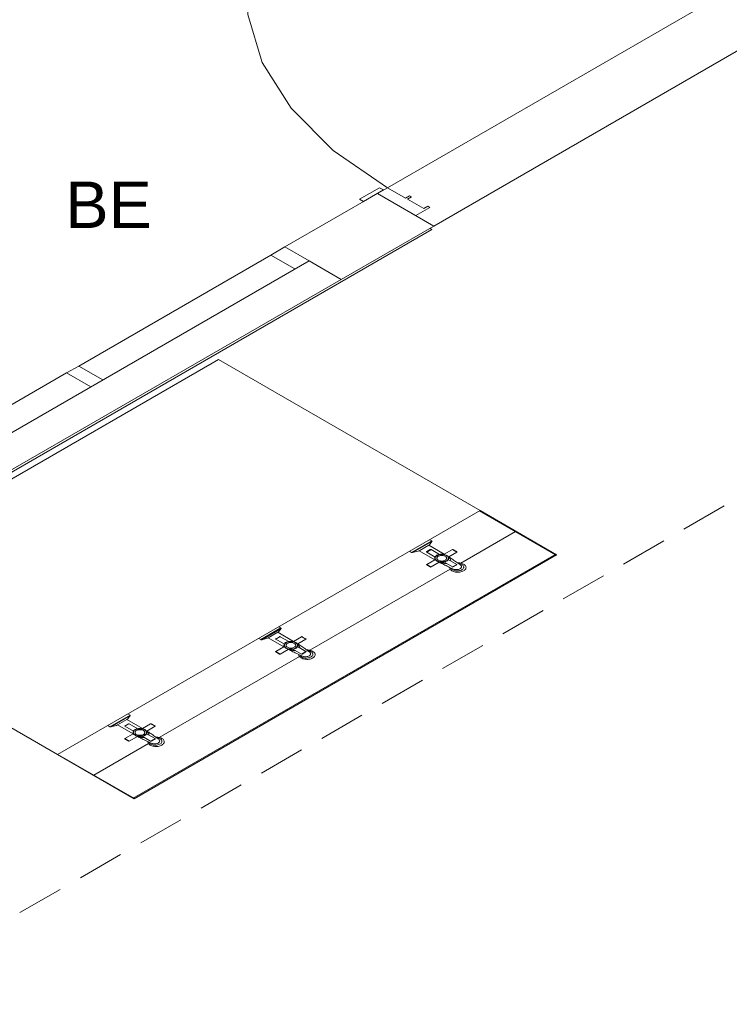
# Model space of a CAD drawing. Header units: millimetres. Extents: x 567 to 934, y -1 to 364.
# Tile 390 of 656: x 758.76 to 761.81, y 3.45 to 7.69. Entities that reach past the tile are written whole.
import ezdxf

# ---------------------------------------------------------------- set-up
doc = ezdxf.new("R2010")
doc.units = ezdxf.units.MM
doc.header["$MEASUREMENT"] = 0
doc.linetypes.add('JIS_02_2.0', pattern=[0.3, 0.2, -0.1])
doc.linetypes.add('NULL', pattern=[0])
doc.layers.add('ARQ FINA', color=8, linetype='Continuous')
doc.layers.add('DI-Área do detalhe', color=10, linetype='JIS_02_2.0', lineweight=0)
doc.layers.add('Textos', color=7, linetype='Continuous', lineweight=9)
doc.styles.add('Arial', font='arial.ttf')

msp = doc.modelspace()

# ---------------------------------------------------------------- linework, layer by layer
at = {"layer": 'ARQ FINA', "lineweight": 5}
for p, q in [((760.3417, 6.9693), (761.7447, 7.7793)), ((762.0998, 7.7043), (760.5409, 6.8043)), ((760.2205, 6.9193), (760.3071, 6.9693)), ((760.3244, 6.9593), (760.2378, 6.9093)), ((760.2984, 6.9443), (760.3417, 6.9693)), ((760.3071, 6.9693), (760.3244, 6.9593)), ((760.3417, 6.9693), (760.4197, 6.9243)), ((760.2984, 6.9443), (759.9, 6.7143)), ((760.2378, 6.9093), (760.2205, 6.9193)), ((760.463, 6.8493), (760.2984, 6.9443)), ((760.5409, 6.8043), (760.2984, 6.9443)), ((760.4197, 6.9243), (760.437, 6.9343)), ((760.4456, 6.9293), (760.4283, 6.9193)), ((760.4283, 6.9193), (760.4976, 6.8793)), ((760.437, 6.9343), (760.4456, 6.9293)), ((760.5236, 6.8843), (760.463, 6.8493)), ((760.4976, 6.8793), (760.5149, 6.8893)), ((760.5149, 6.8893), (760.5236, 6.8843)), ((756.4163, 4.413), (760.5322, 6.7893)), ((760.1425, 6.5743), (760.5409, 6.8043)), ((760.5236, 6.7943), (760.5322, 6.7893)), ((759.8394, 6.6793), (759.9, 6.7143)), ((759.9, 6.7143), (760.004, 6.6543)), ((760.004, 6.6543), (756.4186, 4.5843)), ((759.0124, 6.2018), (759.8394, 6.6793)), ((759.9433, 6.6193), (759.8394, 6.6793)), ((760.1425, 6.5743), (760.004, 6.6543)), ((756.5572, 4.5043), (760.1425, 6.5743)), ((759.6143, 6.2293), (757.7956, 5.1793)), ((760.7401, 5.5793), (759.6143, 6.2293)), ((759.0124, 6.2018), (758.9604, 6.1718)), ((759.1163, 6.1418), (759.0124, 6.2018)), ((758.1334, 5.6943), (758.9604, 6.1718)), ((758.9604, 6.1718), (759.0643, 6.1118)), ((758.9214, 4.5293), (760.7401, 5.5793)), ((761.0674, 5.3883), (760.7384, 5.5783)), ((760.7401, 5.5793), (761.0692, 5.3893)), ((760.6575, 5.3533), (760.8928, 5.4892)), ((760.4457, 5.3993), (760.5323, 5.4493)), ((760.5331, 5.447), (760.4497, 5.3988)), ((760.478, 5.407), (760.5189, 5.4307)), ((760.5224, 5.4327), (760.5189, 5.4307)), ((760.5189, 5.4307), (760.5861, 5.3918)), ((760.5331, 5.447), (760.5224, 5.4327)), ((760.5236, 5.4543), (760.5323, 5.4493)), ((759.2471, 4.3413), (761.0657, 5.3913)), ((759.2505, 4.3393), (761.0692, 5.3893)), ((760.4457, 5.3993), (760.437, 5.4043)), ((760.4744, 5.405), (760.4497, 5.3988)), ((760.478, 5.407), (760.4744, 5.405)), ((760.5452, 5.3682), (760.478, 5.407)), ((760.5104, 5.401), (760.5294, 5.4119)), ((760.5259, 5.4119), (760.5104, 5.403)), ((760.5471, 5.3797), (760.5104, 5.401)), ((760.5294, 5.4119), (760.5662, 5.3907)), ((760.5861, 5.3918), (760.6209, 5.4119)), ((760.6399, 5.401), (760.6051, 5.3809)), ((760.6399, 5.401), (760.6209, 5.4119)), ((760.6244, 5.4119), (760.6399, 5.403)), ((761.0657, 5.3913), (761.0692, 5.3893)), ((761.0674, 5.3883), (761.0692, 5.3893)), ((760.5104, 5.3481), (760.5452, 5.3682)), ((760.5104, 5.3481), (760.5294, 5.3371)), ((760.5259, 5.3371), (760.5104, 5.3461)), ((760.5642, 5.3573), (760.5294, 5.3371)), ((760.5842, 5.3584), (760.6209, 5.3371)), ((760.6399, 5.3481), (760.6032, 5.3693)), ((760.6209, 5.3371), (760.6399, 5.3481)), ((760.6399, 5.3461), (760.6244, 5.3371)), ((760.6431, 5.3549), (760.6538, 5.347)), ((760.008, 4.9783), (760.6119, 5.327)), ((760.6092, 5.3353), (760.6229, 5.3291)), ((757.7956, 5.1793), (758.9214, 4.5293)), ((759.7962, 5.0243), (759.8828, 5.0743)), ((759.8836, 5.072), (759.8002, 5.0238)), ((759.8284, 5.032), (759.8693, 5.0557)), ((759.8729, 5.0577), (759.8693, 5.0557)), ((759.8693, 5.0557), (759.9366, 5.0168)), ((759.8836, 5.072), (759.8729, 5.0577)), ((759.8741, 5.0793), (759.8828, 5.0743)), ((759.7962, 5.0243), (759.7874, 5.0293)), ((759.8249, 5.03), (759.8002, 5.0238)), ((759.8284, 5.032), (759.8249, 5.03)), ((759.8957, 4.9932), (759.8284, 5.032)), ((759.8609, 5.026), (759.8799, 5.0369)), ((759.8764, 5.0369), (759.8609, 5.028)), ((759.8976, 5.0047), (759.8609, 5.026)), ((759.8799, 5.0369), (759.9166, 5.0157)), ((759.9366, 5.0168), (759.9714, 5.0369)), ((759.9904, 5.026), (759.9556, 5.0059)), ((759.9904, 5.026), (759.9714, 5.0369)), ((759.9749, 5.0369), (759.9904, 5.028)), ((759.8609, 4.9731), (759.8957, 4.9932)), ((759.8609, 4.9731), (759.8799, 4.9621)), ((759.8764, 4.9621), (759.8609, 4.9711)), ((759.9147, 4.9823), (759.8799, 4.9621)), ((759.9346, 4.9834), (759.9714, 4.9621)), ((759.9904, 4.9731), (759.9537, 4.9943)), ((759.9596, 4.9603), (759.9734, 4.9541)), ((759.9714, 4.9621), (759.9904, 4.9731)), ((759.9904, 4.9711), (759.9749, 4.9621)), ((759.9935, 4.9799), (760.0043, 4.972)), ((759.3585, 4.6033), (759.9624, 4.952)), ((759.2246, 4.7043), (759.2333, 4.6993)), ((759.1466, 4.6493), (759.2333, 4.6993)), ((759.2341, 4.697), (759.1507, 4.6488)), ((759.1789, 4.657), (759.2198, 4.6807)), ((759.2113, 4.651), (759.2303, 4.6619)), ((759.2269, 4.6619), (759.2113, 4.653)), ((759.2234, 4.6827), (759.2198, 4.6807)), ((759.2198, 4.6807), (759.2871, 4.6418)), ((759.2341, 4.697), (759.2234, 4.6827)), ((759.2303, 4.6619), (759.2671, 4.6407)), ((759.2871, 4.6418), (759.3219, 4.6619)), ((759.3409, 4.651), (759.3219, 4.6619)), ((759.3254, 4.6619), (759.3409, 4.653)), ((759.1466, 4.6493), (759.1379, 4.6543)), ((759.1753, 4.655), (759.1507, 4.6488)), ((759.1789, 4.657), (759.1753, 4.655)), ((759.2462, 4.6182), (759.1789, 4.657)), ((759.2481, 4.6297), (759.2113, 4.651)), ((759.3409, 4.5981), (759.3041, 4.6193)), ((759.3409, 4.651), (759.3061, 4.6309)), ((759.0776, 4.4412), (759.3129, 4.577)), ((759.2113, 4.5981), (759.2462, 4.6182)), ((759.2113, 4.5981), (759.2303, 4.5871)), ((759.2269, 4.5871), (759.2113, 4.5961)), ((759.2652, 4.6073), (759.2303, 4.5871)), ((759.2851, 4.6084), (759.3219, 4.5871)), ((759.3101, 4.5853), (759.3239, 4.5791)), ((759.3219, 4.5871), (759.3409, 4.5981)), ((759.3409, 4.5961), (759.3254, 4.5871)), ((759.344, 4.6049), (759.3548, 4.597)), ((759.2505, 4.3393), (758.9214, 4.5293)), ((758.9232, 4.5303), (759.2523, 4.3403)), ((759.2505, 4.3393), (759.2471, 4.3413)), ((759.2505, 4.3393), (759.2523, 4.3403))]:
    msp.add_line(p, q, dxfattribs=at)
for points in [[(760.3417, 8.6693), (760.1084, 8.5088), (759.927, 8.3273), (759.8028, 8.1304), (759.7398, 7.9241), (759.7398, 7.7145), (759.8028, 7.5082), (759.927, 7.3113), (760.1084, 7.1298), (760.3417, 6.9693)], [(760.5331, 5.447), (760.5333, 5.4472), (760.5334, 5.4475), (760.5334, 5.4478), (760.5334, 5.4481), (760.5333, 5.4483), (760.5331, 5.4486), (760.5329, 5.4488), (760.5326, 5.4491), (760.5323, 5.4493)], [(760.4457, 5.3993), (760.4461, 5.3991), (760.4465, 5.3989), (760.4469, 5.3988), (760.4474, 5.3987), (760.4478, 5.3987), (760.4483, 5.3987), (760.4488, 5.3987), (760.4493, 5.3987), (760.4497, 5.3988)], [(760.5104, 5.403), (760.5102, 5.4029), (760.5101, 5.4028), (760.51, 5.4027), (760.5099, 5.4026), (760.5098, 5.4025), (760.5097, 5.4023), (760.5097, 5.4022), (760.5097, 5.4021), (760.5097, 5.402), (760.5097, 5.4018), (760.5097, 5.4017), (760.5097, 5.4016), (760.5098, 5.4015), (760.5099, 5.4014), (760.51, 5.4013), (760.5101, 5.4012), (760.5102, 5.4011), (760.5104, 5.401)], [(760.5294, 5.4119), (760.5291, 5.4121), (760.5287, 5.4122), (760.5283, 5.4123), (760.5279, 5.4124), (760.5274, 5.4124), (760.527, 5.4123), (760.5266, 5.4122), (760.5262, 5.4121), (760.5259, 5.4119)], [(760.5662, 5.3907), (760.563, 5.3903), (760.56, 5.3897), (760.5572, 5.3888), (760.5547, 5.3877), (760.5524, 5.3864), (760.5505, 5.3849), (760.549, 5.3833), (760.5478, 5.3815), (760.5471, 5.3797)], [(760.5951, 5.386), (760.5913, 5.3879), (760.5871, 5.3893), (760.5824, 5.3903), (760.5776, 5.3907), (760.5727, 5.3907), (760.5679, 5.3903), (760.5633, 5.3893), (760.559, 5.3879), (760.5552, 5.386), (760.5521, 5.3839), (760.5496, 5.3814), (760.5479, 5.3788), (760.5471, 5.376), (760.5471, 5.3731), (760.5479, 5.3703), (760.5496, 5.3677), (760.5521, 5.3652), (760.5552, 5.363), (760.559, 5.3612), (760.5633, 5.3598), (760.5679, 5.3588), (760.5727, 5.3583), (760.5776, 5.3583), (760.5824, 5.3588), (760.5871, 5.3598), (760.5913, 5.3612), (760.5951, 5.363), (760.5982, 5.3652), (760.6007, 5.3677), (760.6024, 5.3703), (760.6032, 5.3731), (760.6032, 5.376), (760.6024, 5.3788), (760.6007, 5.3814), (760.5982, 5.3839), (760.5951, 5.386)], [(760.59, 5.3831), (760.5872, 5.3844), (760.584, 5.3855), (760.5806, 5.3862), (760.577, 5.3866), (760.5733, 5.3866), (760.5697, 5.3862), (760.5663, 5.3855), (760.5632, 5.3844), (760.5604, 5.3831), (760.558, 5.3815), (760.5562, 5.3796), (760.555, 5.3777), (760.5543, 5.3756), (760.5543, 5.3735), (760.555, 5.3714), (760.5562, 5.3694), (760.558, 5.3676), (760.5604, 5.366), (760.5632, 5.3646), (760.5663, 5.3636), (760.5697, 5.3629), (760.5733, 5.3625), (760.577, 5.3625), (760.5806, 5.3629), (760.584, 5.3636), (760.5872, 5.3646), (760.59, 5.366), (760.5923, 5.3676), (760.5941, 5.3694), (760.5954, 5.3714), (760.596, 5.3735), (760.596, 5.3756), (760.5954, 5.3777), (760.5941, 5.3796), (760.5923, 5.3815), (760.59, 5.3831)], [(760.6037, 5.369), (760.6046, 5.3711), (760.6051, 5.3732), (760.6052, 5.3753), (760.6048, 5.3775), (760.6039, 5.3795), (760.6027, 5.3815), (760.601, 5.3834), (760.5989, 5.3852), (760.5964, 5.3868), (760.5937, 5.3882), (760.5906, 5.3894), (760.5874, 5.3904), (760.5839, 5.3911), (760.5803, 5.3916), (760.5767, 5.3918), (760.573, 5.3918), (760.5693, 5.3915), (760.5657, 5.3909)], [(760.5662, 5.3907), (760.5663, 5.3906), (760.5666, 5.3905), (760.5668, 5.3905), (760.567, 5.3904), (760.5673, 5.3903), (760.5675, 5.3903), (760.5678, 5.3903), (760.568, 5.3903), (760.5683, 5.3903)], [(760.6244, 5.4119), (760.6241, 5.4121), (760.6237, 5.4122), (760.6233, 5.4123), (760.6229, 5.4124), (760.6225, 5.4124), (760.622, 5.4123), (760.6216, 5.4122), (760.6213, 5.4121), (760.6209, 5.4119)], [(760.6399, 5.401), (760.6402, 5.4012), (760.6404, 5.4014), (760.6406, 5.4016), (760.6407, 5.4018), (760.6407, 5.4021), (760.6406, 5.4023), (760.6404, 5.4026), (760.6402, 5.4028), (760.6399, 5.403)], [(760.5104, 5.3481), (760.5102, 5.348), (760.5101, 5.3479), (760.51, 5.3478), (760.5099, 5.3477), (760.5098, 5.3476), (760.5097, 5.3475), (760.5097, 5.3474), (760.5097, 5.3472), (760.5097, 5.3471), (760.5097, 5.347), (760.5097, 5.3469), (760.5097, 5.3467), (760.5098, 5.3466), (760.5099, 5.3465), (760.51, 5.3464), (760.5101, 5.3463), (760.5102, 5.3462), (760.5104, 5.3461)], [(760.5467, 5.38), (760.5458, 5.3779), (760.5453, 5.3758), (760.5452, 5.3737), (760.5456, 5.3716), (760.5465, 5.3695), (760.5478, 5.3675), (760.5495, 5.3656), (760.5516, 5.3639), (760.554, 5.3623), (760.5568, 5.3608), (760.5598, 5.3596), (760.5631, 5.3587), (760.5665, 5.3579), (760.5701, 5.3574), (760.5738, 5.3572), (760.5775, 5.3572), (760.5811, 5.3575), (760.5847, 5.3581)], [(760.5478, 5.3784), (760.5478, 5.3785), (760.5479, 5.3787), (760.5479, 5.3789), (760.5478, 5.379), (760.5477, 5.3792), (760.5476, 5.3793), (760.5475, 5.3795), (760.5473, 5.3796), (760.5471, 5.3797)], [(760.5642, 5.3573), (760.5691, 5.3548), (760.574, 5.3523), (760.579, 5.3498), (760.584, 5.3473), (760.589, 5.3449), (760.594, 5.3425), (760.599, 5.3401), (760.6041, 5.3377), (760.6092, 5.3353)], [(760.565, 5.3577), (760.5679, 5.3565), (760.5709, 5.3555), (760.5741, 5.3546), (760.5774, 5.3539), (760.5807, 5.3533), (760.5841, 5.3528), (760.5876, 5.3525), (760.5911, 5.3523), (760.5947, 5.3523)], [(760.5842, 5.3584), (760.584, 5.3585), (760.5837, 5.3586), (760.5835, 5.3587), (760.5832, 5.3587), (760.5829, 5.3588), (760.5826, 5.3588), (760.5824, 5.3588), (760.5821, 5.3588), (760.5818, 5.3587)], [(760.5842, 5.3584), (760.5873, 5.3588), (760.5903, 5.3594), (760.5931, 5.3603), (760.5956, 5.3614), (760.5979, 5.3627), (760.5998, 5.3642), (760.6013, 5.3658), (760.6025, 5.3675), (760.6032, 5.3693)], [(760.6025, 5.3706), (760.6024, 5.3704), (760.6024, 5.3703), (760.6025, 5.3701), (760.6025, 5.37), (760.6026, 5.3698), (760.6027, 5.3697), (760.6028, 5.3696), (760.603, 5.3695), (760.6032, 5.3693)], [(760.6037, 5.369), (760.6043, 5.3702), (760.6048, 5.3714), (760.6051, 5.3727), (760.6052, 5.3739), (760.6052, 5.3752), (760.605, 5.3764), (760.6047, 5.3776), (760.6043, 5.3788), (760.6037, 5.38)], [(760.6137, 5.3633), (760.6137, 5.3653), (760.6134, 5.3673), (760.6128, 5.3694), (760.612, 5.3713), (760.611, 5.3733), (760.6097, 5.3752), (760.6081, 5.377), (760.6063, 5.3787), (760.6043, 5.3804)], [(760.6431, 5.3549), (760.639, 5.3578), (760.6348, 5.3608), (760.6307, 5.3637), (760.6265, 5.3666), (760.6223, 5.3695), (760.618, 5.3723), (760.6137, 5.3752), (760.6094, 5.378), (760.6051, 5.3809)], [(760.6092, 5.3353), (760.6093, 5.3326), (760.61, 5.33), (760.6114, 5.3274), (760.6133, 5.3249), (760.6158, 5.3226), (760.6188, 5.3205), (760.6223, 5.3187), (760.6261, 5.3171), (760.6303, 5.3159), (760.6347, 5.315), (760.6393, 5.3144), (760.644, 5.3142), (760.6487, 5.3143), (760.6533, 5.3148), (760.6577, 5.3157), (760.6619, 5.3169), (760.6659, 5.3184), (760.6694, 5.3201), (760.6725, 5.3222), (760.6751, 5.3244), (760.6771, 5.3269), (760.6786, 5.3294), (760.6795, 5.3321), (760.6797, 5.3348), (760.6793, 5.3375), (760.6784, 5.3402), (760.6768, 5.3427), (760.6746, 5.3451), (760.6719, 5.3473), (760.6687, 5.3493), (760.6651, 5.351), (760.6612, 5.3525), (760.6569, 5.3536), (760.6524, 5.3544), (760.6478, 5.3548), (760.6431, 5.3549)], [(760.6137, 5.3333), (760.6149, 5.3307), (760.6168, 5.3283), (760.6193, 5.3261), (760.6224, 5.3242), (760.6259, 5.3226), (760.6299, 5.3213), (760.6342, 5.3204), (760.6387, 5.3199), (760.6433, 5.3199), (760.6478, 5.3202), (760.6522, 5.321), (760.6562, 5.3222), (760.6599, 5.3237), (760.6632, 5.3256), (760.6658, 5.3277), (760.6679, 5.3301), (760.6692, 5.3326), (760.6699, 5.3352), (760.6698, 5.3378), (760.6689, 5.3404), (760.6674, 5.3429), (760.6652, 5.3452), (760.6624, 5.3473), (760.659, 5.3491), (760.6552, 5.3505), (760.651, 5.3516), (760.6466, 5.3523)], [(760.6399, 5.3461), (760.6402, 5.3463), (760.6404, 5.3465), (760.6406, 5.3467), (760.6407, 5.347), (760.6407, 5.3472), (760.6406, 5.3475), (760.6404, 5.3477), (760.6402, 5.3479), (760.6399, 5.3481)], [(760.6538, 5.3291), (760.6551, 5.3299), (760.6563, 5.3308), (760.6573, 5.3317), (760.6582, 5.3327), (760.6589, 5.3337), (760.6595, 5.3348), (760.6599, 5.3358), (760.6601, 5.3369), (760.6602, 5.338), (760.6601, 5.3391), (760.6599, 5.3402), (760.6595, 5.3413), (760.6589, 5.3424), (760.6582, 5.3434), (760.6573, 5.3443), (760.6563, 5.3453), (760.6551, 5.3461), (760.6538, 5.347)], [(760.5259, 5.3371), (760.5262, 5.337), (760.5266, 5.3369), (760.527, 5.3368), (760.5274, 5.3367), (760.5279, 5.3367), (760.5283, 5.3368), (760.5287, 5.3369), (760.5291, 5.337), (760.5294, 5.3371)], [(760.6209, 5.3371), (760.6213, 5.337), (760.6216, 5.3369), (760.622, 5.3368), (760.6225, 5.3367), (760.6229, 5.3367), (760.6233, 5.3368), (760.6237, 5.3369), (760.6241, 5.337), (760.6244, 5.3371)], [(760.6229, 5.3291), (760.6259, 5.3277), (760.6292, 5.3266), (760.6327, 5.3259), (760.6365, 5.3255), (760.6403, 5.3255), (760.644, 5.3259), (760.6476, 5.3266), (760.6509, 5.3277), (760.6538, 5.3291)], [(759.8836, 5.072), (759.8837, 5.0722), (759.8838, 5.0725), (759.8839, 5.0728), (759.8839, 5.0731), (759.8838, 5.0733), (759.8836, 5.0736), (759.8834, 5.0738), (759.8831, 5.0741), (759.8828, 5.0743)], [(759.7962, 5.0243), (759.7965, 5.0241), (759.7969, 5.0239), (759.7974, 5.0238), (759.7978, 5.0237), (759.7983, 5.0237), (759.7988, 5.0237), (759.7993, 5.0237), (759.7998, 5.0237), (759.8002, 5.0238)], [(759.8609, 5.028), (759.8606, 5.0278), (759.8604, 5.0276), (759.8602, 5.0273), (759.8601, 5.0271), (759.8601, 5.0268), (759.8602, 5.0266), (759.8604, 5.0264), (759.8606, 5.0262), (759.8609, 5.026)], [(759.8799, 5.0369), (759.8795, 5.0371), (759.8792, 5.0372), (759.8788, 5.0373), (759.8783, 5.0374), (759.8779, 5.0374), (759.8775, 5.0373), (759.8771, 5.0372), (759.8767, 5.0371), (759.8764, 5.0369)], [(759.8972, 5.005), (759.8963, 5.0029), (759.8958, 5.0008), (759.8957, 4.9987), (759.8961, 4.9966), (759.897, 4.9945), (759.8983, 4.9925), (759.9, 4.9906), (759.902, 4.9889), (759.9045, 4.9873), (759.9072, 4.9858), (759.9103, 4.9846), (759.9136, 4.9837), (759.917, 4.9829), (759.9206, 4.9824), (759.9243, 4.9822), (759.928, 4.9822), (759.9316, 4.9825), (759.9352, 4.9831)], [(759.9166, 5.0157), (759.9135, 5.0153), (759.9105, 5.0147), (759.9077, 5.0138), (759.9052, 5.0127), (759.9029, 5.0114), (759.901, 5.0099), (759.8994, 5.0083), (759.8983, 5.0065), (759.8976, 5.0047)], [(759.9456, 5.011), (759.9418, 5.0129), (759.9375, 5.0143), (759.9329, 5.0153), (759.9281, 5.0157), (759.9232, 5.0157), (759.9183, 5.0153), (759.9137, 5.0143), (759.9095, 5.0129), (759.9057, 5.011), (759.9026, 5.0089), (759.9001, 5.0064), (759.8984, 5.0038), (759.8976, 5.001), (759.8976, 4.9981), (759.8984, 4.9953), (759.9001, 4.9927), (759.9026, 4.9902), (759.9057, 4.988), (759.9095, 4.9862), (759.9137, 4.9848), (759.9183, 4.9838), (759.9232, 4.9833), (759.9281, 4.9833), (759.9329, 4.9838), (759.9375, 4.9848), (759.9418, 4.9862), (759.9456, 4.988), (759.9487, 4.9902), (759.9512, 4.9927), (759.9528, 4.9953), (759.9537, 4.9981), (759.9537, 5.001), (759.9528, 5.0038), (759.9512, 5.0064), (759.9487, 5.0089), (759.9456, 5.011)], [(759.8983, 5.0034), (759.8983, 5.0035), (759.8983, 5.0037), (759.8983, 5.0039), (759.8983, 5.004), (759.8982, 5.0042), (759.8981, 5.0043), (759.898, 5.0045), (759.8978, 5.0046), (759.8976, 5.0047)], [(759.9404, 5.0081), (759.9376, 5.0094), (759.9345, 5.0105), (759.9311, 5.0112), (759.9275, 5.0116), (759.9238, 5.0116), (759.9202, 5.0112), (759.9168, 5.0105), (759.9136, 5.0094), (759.9108, 5.0081), (759.9085, 5.0065), (759.9067, 5.0046), (759.9054, 5.0027), (759.9048, 5.0006), (759.9048, 4.9985), (759.9054, 4.9964), (759.9067, 4.9944), (759.9085, 4.9926), (759.9108, 4.991), (759.9136, 4.9896), (759.9168, 4.9886), (759.9202, 4.9879), (759.9238, 4.9875), (759.9275, 4.9875), (759.9311, 4.9879), (759.9345, 4.9886), (759.9376, 4.9896), (759.9404, 4.991), (759.9428, 4.9926), (759.9446, 4.9944), (759.9458, 4.9964), (759.9465, 4.9985), (759.9465, 5.0006), (759.9458, 5.0027), (759.9446, 5.0046), (759.9428, 5.0065), (759.9404, 5.0081)], [(759.9542, 4.994), (759.9551, 4.9961), (759.9556, 4.9982), (759.9557, 5.0003), (759.9553, 5.0025), (759.9544, 5.0045), (759.9531, 5.0065), (759.9514, 5.0084), (759.9494, 5.0102), (759.9469, 5.0118), (759.9442, 5.0132), (759.9411, 5.0144), (759.9378, 5.0154), (759.9344, 5.0161), (759.9308, 5.0166), (759.9271, 5.0168), (759.9234, 5.0168), (759.9198, 5.0165), (759.9162, 5.0159)], [(759.9166, 5.0157), (759.9168, 5.0156), (759.917, 5.0155), (759.9173, 5.0155), (759.9175, 5.0154), (759.9177, 5.0153), (759.918, 5.0153), (759.9182, 5.0153), (759.9185, 5.0153), (759.9188, 5.0153)], [(759.9542, 4.994), (759.9548, 4.9952), (759.9552, 4.9964), (759.9555, 4.9977), (759.9557, 4.9989), (759.9557, 5.0002), (759.9555, 5.0014), (759.9552, 5.0026), (759.9548, 5.0038), (759.9541, 5.005)], [(759.9641, 4.9883), (759.9641, 4.9903), (759.9639, 4.9923), (759.9633, 4.9944), (759.9625, 4.9963), (759.9615, 4.9983), (759.9601, 5.0002), (759.9586, 5.002), (759.9568, 5.0037), (759.9548, 5.0054)], [(759.9935, 4.9799), (759.9894, 4.9828), (759.9853, 4.9858), (759.9811, 4.9887), (759.977, 4.9916), (759.9727, 4.9945), (759.9685, 4.9973), (759.9642, 5.0002), (759.9599, 5.003), (759.9556, 5.0059)], [(759.9749, 5.0369), (759.9746, 5.0371), (759.9742, 5.0372), (759.9738, 5.0373), (759.9734, 5.0374), (759.9729, 5.0374), (759.9725, 5.0373), (759.9721, 5.0372), (759.9717, 5.0371), (759.9714, 5.0369)], [(759.9904, 5.026), (759.9907, 5.0262), (759.9909, 5.0264), (759.9911, 5.0266), (759.9911, 5.0268), (759.9911, 5.0271), (759.9911, 5.0273), (759.9909, 5.0276), (759.9907, 5.0278), (759.9904, 5.028)], [(759.8609, 4.9731), (759.8606, 4.9729), (759.8604, 4.9727), (759.8602, 4.9725), (759.8601, 4.9722), (759.8601, 4.972), (759.8602, 4.9717), (759.8604, 4.9715), (759.8606, 4.9713), (759.8609, 4.9711)], [(759.8764, 4.9621), (759.8767, 4.962), (759.8771, 4.9619), (759.8775, 4.9618), (759.8779, 4.9617), (759.8783, 4.9617), (759.8788, 4.9618), (759.8792, 4.9619), (759.8795, 4.962), (759.8799, 4.9621)], [(759.9147, 4.9823), (759.9196, 4.9798), (759.9245, 4.9773), (759.9295, 4.9748), (759.9344, 4.9723), (759.9394, 4.9699), (759.9445, 4.9675), (759.9495, 4.9651), (759.9546, 4.9627), (759.9596, 4.9603)], [(759.9155, 4.9827), (759.9184, 4.9815), (759.9214, 4.9805), (759.9246, 4.9796), (759.9278, 4.9789), (759.9312, 4.9783), (759.9346, 4.9778), (759.9381, 4.9775), (759.9416, 4.9773), (759.9451, 4.9773)], [(759.9346, 4.9834), (759.9344, 4.9835), (759.9342, 4.9836), (759.9339, 4.9837), (759.9337, 4.9837), (759.9334, 4.9838), (759.9331, 4.9838), (759.9328, 4.9838), (759.9326, 4.9838), (759.9323, 4.9837)], [(759.9346, 4.9834), (759.9378, 4.9838), (759.9408, 4.9844), (759.9436, 4.9853), (759.9461, 4.9864), (759.9484, 4.9877), (759.9503, 4.9892), (759.9518, 4.9908), (759.953, 4.9925), (759.9537, 4.9943)], [(759.953, 4.9956), (759.9529, 4.9954), (759.9529, 4.9953), (759.953, 4.9951), (759.953, 4.995), (759.9531, 4.9948), (759.9532, 4.9947), (759.9533, 4.9946), (759.9535, 4.9945), (759.9537, 4.9943)], [(759.9596, 4.9603), (759.9598, 4.9576), (759.9605, 4.955), (759.9619, 4.9524), (759.9638, 4.9499), (759.9663, 4.9476), (759.9693, 4.9455), (759.9728, 4.9437), (759.9766, 4.9421), (759.9808, 4.9409), (759.9852, 4.94), (759.9898, 4.9394), (759.9945, 4.9392), (759.9991, 4.9393), (760.0038, 4.9398), (760.0082, 4.9407), (760.0124, 4.9419), (760.0163, 4.9434), (760.0199, 4.9451), (760.023, 4.9472), (760.0256, 4.9494), (760.0276, 4.9519), (760.0291, 4.9544), (760.0299, 4.9571), (760.0302, 4.9598), (760.0298, 4.9625), (760.0288, 4.9652), (760.0273, 4.9677), (760.0251, 4.9701), (760.0224, 4.9723), (760.0192, 4.9743), (760.0156, 4.976), (760.0116, 4.9775), (760.0074, 4.9786), (760.0029, 4.9794), (759.9982, 4.9798), (759.9935, 4.9799)], [(759.9642, 4.9583), (759.9654, 4.9557), (759.9672, 4.9533), (759.9697, 4.9511), (759.9728, 4.9492), (759.9764, 4.9476), (759.9804, 4.9463), (759.9847, 4.9454), (759.9892, 4.9449), (759.9938, 4.9449), (759.9983, 4.9452), (760.0026, 4.946), (760.0067, 4.9472), (760.0104, 4.9487), (760.0136, 4.9506), (760.0163, 4.9527), (760.0183, 4.9551), (760.0197, 4.9576), (760.0203, 4.9602), (760.0202, 4.9628), (760.0194, 4.9654), (760.0179, 4.9679), (760.0157, 4.9702), (760.0129, 4.9723), (760.0095, 4.9741), (760.0057, 4.9755), (760.0015, 4.9766), (759.9971, 4.9773)], [(759.9714, 4.9621), (759.9717, 4.962), (759.9721, 4.9619), (759.9725, 4.9618), (759.9729, 4.9617), (759.9734, 4.9617), (759.9738, 4.9618), (759.9742, 4.9619), (759.9746, 4.962), (759.9749, 4.9621)], [(759.9904, 4.9711), (759.9907, 4.9713), (759.9909, 4.9715), (759.9911, 4.9717), (759.9911, 4.972), (759.9911, 4.9722), (759.9911, 4.9725), (759.9909, 4.9727), (759.9907, 4.9729), (759.9904, 4.9731)], [(760.0043, 4.9541), (760.0056, 4.9549), (760.0068, 4.9558), (760.0078, 4.9567), (760.0087, 4.9577), (760.0094, 4.9587), (760.01, 4.9598), (760.0104, 4.9608), (760.0106, 4.9619), (760.0107, 4.963), (760.0106, 4.9641), (760.0104, 4.9652), (760.01, 4.9663), (760.0094, 4.9674), (760.0087, 4.9684), (760.0078, 4.9693), (760.0068, 4.9703), (760.0056, 4.9711), (760.0043, 4.972)], [(759.9734, 4.9541), (759.9763, 4.9527), (759.9796, 4.9516), (759.9832, 4.9509), (759.987, 4.9505), (759.9908, 4.9505), (759.9945, 4.9509), (759.9981, 4.9516), (760.0014, 4.9527), (760.0043, 4.9541)], [(759.2303, 4.6619), (759.23, 4.6621), (759.2296, 4.6622), (759.2292, 4.6623), (759.2288, 4.6624), (759.2284, 4.6624), (759.228, 4.6623), (759.2276, 4.6622), (759.2272, 4.6621), (759.2269, 4.6619)], [(759.2341, 4.697), (759.2342, 4.6972), (759.2343, 4.6975), (759.2344, 4.6978), (759.2343, 4.6981), (759.2342, 4.6983), (759.2341, 4.6986), (759.2339, 4.6988), (759.2336, 4.6991), (759.2333, 4.6993)], [(759.3254, 4.6619), (759.325, 4.6621), (759.3247, 4.6622), (759.3243, 4.6623), (759.3238, 4.6624), (759.3234, 4.6624), (759.323, 4.6623), (759.3226, 4.6622), (759.3222, 4.6621), (759.3219, 4.6619)], [(759.1466, 4.6493), (759.147, 4.6491), (759.1474, 4.6489), (759.1479, 4.6488), (759.1483, 4.6487), (759.1488, 4.6487), (759.1493, 4.6487), (759.1498, 4.6487), (759.1502, 4.6487), (759.1507, 4.6488)], [(759.2113, 4.653), (759.2112, 4.6529), (759.2111, 4.6528), (759.2109, 4.6527), (759.2108, 4.6526), (759.2108, 4.6525), (759.2107, 4.6523), (759.2107, 4.6522), (759.2106, 4.6521), (759.2106, 4.652), (759.2106, 4.6518), (759.2107, 4.6517), (759.2107, 4.6516), (759.2108, 4.6515), (759.2108, 4.6514), (759.2109, 4.6513), (759.2111, 4.6512), (759.2112, 4.6511), (759.2113, 4.651)], [(759.2477, 4.63), (759.2468, 4.6279), (759.2463, 4.6258), (759.2462, 4.6237), (759.2466, 4.6216), (759.2475, 4.6195), (759.2487, 4.6175), (759.2504, 4.6156), (759.2525, 4.6139), (759.255, 4.6123), (759.2577, 4.6108), (759.2608, 4.6096), (759.264, 4.6087), (759.2675, 4.6079), (759.2711, 4.6074), (759.2747, 4.6072), (759.2784, 4.6072), (759.2821, 4.6075), (759.2856, 4.6081)], [(759.2671, 4.6407), (759.264, 4.6403), (759.261, 4.6397), (759.2582, 4.6388), (759.2556, 4.6377), (759.2534, 4.6364), (759.2515, 4.6349), (759.2499, 4.6333), (759.2488, 4.6315), (759.2481, 4.6297)], [(759.296, 4.636), (759.2923, 4.6379), (759.288, 4.6393), (759.2834, 4.6403), (759.2786, 4.6407), (759.2737, 4.6407), (759.2688, 4.6403), (759.2642, 4.6393), (759.26, 4.6379), (759.2562, 4.636), (759.253, 4.6339), (759.2506, 4.6314), (759.2489, 4.6288), (759.2481, 4.626), (759.2481, 4.6231), (759.2489, 4.6203), (759.2506, 4.6177), (759.253, 4.6152), (759.2562, 4.613), (759.26, 4.6112), (759.2642, 4.6098), (759.2688, 4.6088), (759.2737, 4.6083), (759.2786, 4.6083), (759.2834, 4.6088), (759.288, 4.6098), (759.2923, 4.6112), (759.296, 4.613), (759.2992, 4.6152), (759.3017, 4.6177), (759.3033, 4.6203), (759.3042, 4.6231), (759.3042, 4.626), (759.3033, 4.6288), (759.3017, 4.6314), (759.2992, 4.6339), (759.296, 4.636)], [(759.2487, 4.6284), (759.2488, 4.6285), (759.2488, 4.6287), (759.2488, 4.6289), (759.2488, 4.629), (759.2487, 4.6292), (759.2486, 4.6293), (759.2485, 4.6295), (759.2483, 4.6296), (759.2481, 4.6297)], [(759.2909, 4.6331), (759.2881, 4.6344), (759.285, 4.6355), (759.2815, 4.6362), (759.2779, 4.6366), (759.2743, 4.6366), (759.2707, 4.6362), (759.2673, 4.6355), (759.2641, 4.6344), (759.2613, 4.6331), (759.259, 4.6315), (759.2572, 4.6296), (759.2559, 4.6277), (759.2553, 4.6256), (759.2553, 4.6235), (759.2559, 4.6214), (759.2572, 4.6194), (759.259, 4.6176), (759.2613, 4.616), (759.2641, 4.6146), (759.2673, 4.6136), (759.2707, 4.6129), (759.2743, 4.6125), (759.2779, 4.6125), (759.2815, 4.6129), (759.285, 4.6136), (759.2881, 4.6146), (759.2909, 4.616), (759.2933, 4.6176), (759.2951, 4.6194), (759.2963, 4.6214), (759.297, 4.6235), (759.297, 4.6256), (759.2963, 4.6277), (759.2951, 4.6296), (759.2933, 4.6315), (759.2909, 4.6331)], [(759.3047, 4.619), (759.3056, 4.6211), (759.3061, 4.6232), (759.3062, 4.6253), (759.3057, 4.6275), (759.3049, 4.6295), (759.3036, 4.6315), (759.3019, 4.6334), (759.2998, 4.6352), (759.2974, 4.6368), (759.2946, 4.6382), (759.2916, 4.6394), (759.2883, 4.6404), (759.2849, 4.6411), (759.2813, 4.6416), (759.2776, 4.6418), (759.2739, 4.6418), (759.2703, 4.6415), (759.2667, 4.6409)], [(759.2671, 4.6407), (759.2673, 4.6406), (759.2675, 4.6405), (759.2677, 4.6405), (759.268, 4.6404), (759.2682, 4.6403), (759.2685, 4.6403), (759.2687, 4.6403), (759.269, 4.6403), (759.2692, 4.6403)], [(759.2851, 4.6084), (759.2882, 4.6088), (759.2912, 4.6094), (759.294, 4.6103), (759.2966, 4.6114), (759.2989, 4.6127), (759.3008, 4.6142), (759.3023, 4.6158), (759.3034, 4.6175), (759.3041, 4.6193)], [(759.3034, 4.6206), (759.3034, 4.6204), (759.3034, 4.6203), (759.3034, 4.6201), (759.3035, 4.62), (759.3036, 4.6198), (759.3037, 4.6197), (759.3038, 4.6196), (759.304, 4.6195), (759.3041, 4.6193)], [(759.3047, 4.619), (759.3053, 4.6202), (759.3057, 4.6214), (759.306, 4.6227), (759.3062, 4.6239), (759.3062, 4.6252), (759.306, 4.6264), (759.3057, 4.6276), (759.3052, 4.6288), (759.3046, 4.63)], [(759.3146, 4.6133), (759.3146, 4.6153), (759.3143, 4.6173), (759.3138, 4.6194), (759.313, 4.6213), (759.3119, 4.6233), (759.3106, 4.6252), (759.3091, 4.627), (759.3073, 4.6287), (759.3053, 4.6304)], [(759.344, 4.6049), (759.3399, 4.6078), (759.3358, 4.6108), (759.3316, 4.6137), (759.3274, 4.6166), (759.3232, 4.6195), (759.319, 4.6223), (759.3147, 4.6252), (759.3104, 4.628), (759.3061, 4.6309)], [(759.3409, 4.651), (759.3412, 4.6512), (759.3414, 4.6514), (759.3415, 4.6516), (759.3416, 4.6518), (759.3416, 4.6521), (759.3415, 4.6523), (759.3414, 4.6526), (759.3412, 4.6528), (759.3409, 4.653)], [(759.2113, 4.5981), (759.2112, 4.598), (759.2111, 4.5979), (759.2109, 4.5978), (759.2108, 4.5977), (759.2108, 4.5976), (759.2107, 4.5975), (759.2107, 4.5974), (759.2106, 4.5972), (759.2106, 4.5971), (759.2106, 4.597), (759.2107, 4.5969), (759.2107, 4.5967), (759.2108, 4.5966), (759.2108, 4.5965), (759.2109, 4.5964), (759.2111, 4.5963), (759.2112, 4.5962), (759.2113, 4.5961)], [(759.2269, 4.5871), (759.227, 4.5871), (759.2272, 4.587), (759.2274, 4.5869), (759.2276, 4.5869), (759.2278, 4.5868), (759.228, 4.5868), (759.2282, 4.5867), (759.2284, 4.5867), (759.2286, 4.5867), (759.2288, 4.5867), (759.229, 4.5867), (759.2292, 4.5868), (759.2294, 4.5868), (759.2296, 4.5869), (759.2298, 4.5869), (759.23, 4.587), (759.2302, 4.5871), (759.2303, 4.5871)], [(759.2652, 4.6073), (759.2701, 4.6048), (759.275, 4.6023), (759.2799, 4.5998), (759.2849, 4.5973), (759.2899, 4.5949), (759.2949, 4.5925), (759.3, 4.5901), (759.305, 4.5877), (759.3101, 4.5853)], [(759.266, 4.6077), (759.2688, 4.6065), (759.2719, 4.6055), (759.2751, 4.6046), (759.2783, 4.6039), (759.2817, 4.6033), (759.2851, 4.6028), (759.2886, 4.6025), (759.2921, 4.6023), (759.2956, 4.6023)], [(759.2851, 4.6084), (759.2849, 4.6085), (759.2847, 4.6086), (759.2844, 4.6087), (759.2842, 4.6087), (759.2839, 4.6088), (759.2836, 4.6088), (759.2833, 4.6088), (759.283, 4.6088), (759.2828, 4.6087)], [(759.3101, 4.5853), (759.3103, 4.5826), (759.311, 4.58), (759.3124, 4.5774), (759.3143, 4.5749), (759.3168, 4.5726), (759.3198, 4.5705), (759.3233, 4.5687), (759.3271, 4.5671), (759.3313, 4.5659), (759.3357, 4.565), (759.3403, 4.5644), (759.3449, 4.5642), (759.3496, 4.5643), (759.3542, 4.5648), (759.3587, 4.5657), (759.3629, 4.5669), (759.3668, 4.5684), (759.3703, 4.5701), (759.3734, 4.5722), (759.376, 4.5744), (759.3781, 4.5769), (759.3796, 4.5794), (759.3804, 4.5821), (759.3807, 4.5848), (759.3803, 4.5875), (759.3793, 4.5902), (759.3777, 4.5927), (759.3756, 4.5951), (759.3729, 4.5973), (759.3697, 4.5993), (759.3661, 4.601), (759.3621, 4.6025), (759.3578, 4.6036), (759.3534, 4.6044), (759.3487, 4.6048), (759.344, 4.6049)], [(759.3147, 4.5833), (759.3159, 4.5807), (759.3177, 4.5783), (759.3202, 4.5761), (759.3233, 4.5742), (759.3269, 4.5726), (759.3309, 4.5713), (759.3352, 4.5704), (759.3397, 4.5699), (759.3442, 4.5699), (759.3488, 4.5702), (759.3531, 4.571), (759.3572, 4.5722), (759.3609, 4.5737), (759.3641, 4.5756), (759.3668, 4.5777), (759.3688, 4.5801), (759.3702, 4.5826), (759.3708, 4.5852), (759.3707, 4.5878), (759.3699, 4.5904), (759.3684, 4.5929), (759.3662, 4.5952), (759.3633, 4.5973), (759.36, 4.5991), (759.3562, 4.6005), (759.352, 4.6016), (759.3476, 4.6023)], [(759.3219, 4.5871), (759.3222, 4.587), (759.3226, 4.5869), (759.323, 4.5868), (759.3234, 4.5867), (759.3238, 4.5867), (759.3243, 4.5868), (759.3247, 4.5869), (759.325, 4.587), (759.3254, 4.5871)], [(759.3239, 4.5791), (759.3268, 4.5777), (759.3301, 4.5766), (759.3337, 4.5759), (759.3374, 4.5755), (759.3412, 4.5755), (759.345, 4.5759), (759.3486, 4.5766), (759.3519, 4.5777), (759.3548, 4.5791)], [(759.3409, 4.5961), (759.3412, 4.5963), (759.3414, 4.5965), (759.3415, 4.5967), (759.3416, 4.597), (759.3416, 4.5972), (759.3415, 4.5975), (759.3414, 4.5977), (759.3412, 4.5979), (759.3409, 4.5981)], [(759.3548, 4.5791), (759.3572, 4.5808), (759.3591, 4.5827), (759.3604, 4.5848), (759.3611, 4.5869), (759.3611, 4.5891), (759.3604, 4.5913), (759.3591, 4.5934), (759.3572, 4.5953), (759.3548, 4.597)]]:
    msp.add_lwpolyline(points, dxfattribs=at)
at = {"layer": 'DI-Área do detalhe'}
msp.add_lwpolyline([(748.3693, 9.0589), (754.4221, 12.5535), (764.129, 6.9493), (758.0761, 3.4546), (748.3693, 9.0589)], dxfattribs=at)

# ---------------------------------------------------------------- texts
at = {"layer": 'Textos', "linetype": 'NULL', "insert": (758.9548, 6.7958), "char_height": 0.2, "width": 0.745732, "attachment_point": 7, "line_spacing_factor": 0.6, "style": 'Arial'}
msp.add_mtext('BE', dxfattribs=at)

doc.saveas('drawing.dxf')
